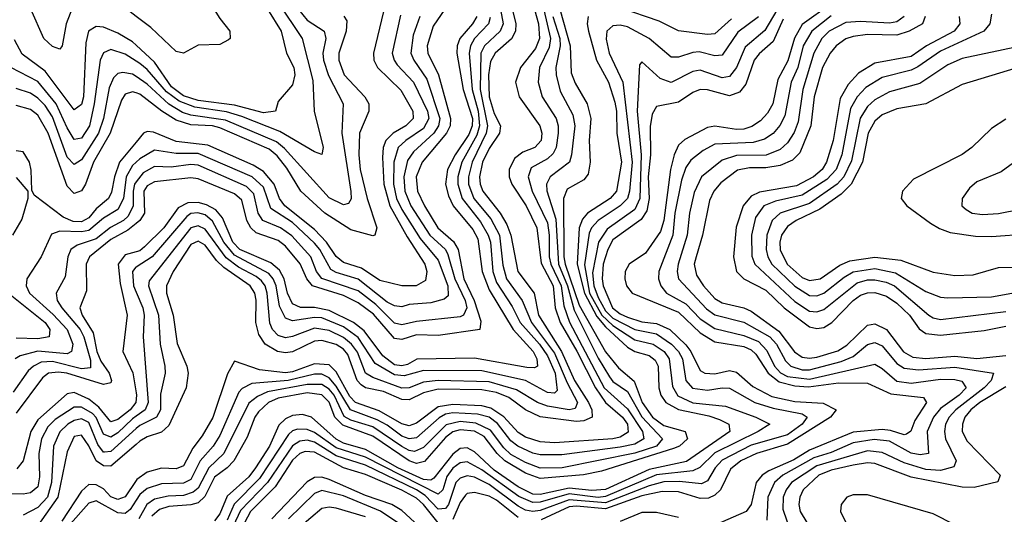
# Model space of a CAD drawing. Header units: inches. Extents: x 884549 to 1028252, y 526810 to 653624.
# Tile 985 of 1056: x 1019680 to 1022386, y 623023 to 624381. Entities that reach past the tile are written whole.
import ezdxf

# ---------------------------------------------------------------- set-up
doc = ezdxf.new("R2010")
doc.units = ezdxf.units.IN
doc.header["$MEASUREMENT"] = 0
doc.layers.add('B0612', color=7, linetype='Continuous')
doc.layers.add('B0622', color=7, linetype='Continuous')

msp = doc.modelspace()

# ---------------------------------------------------------------- linework, layer by layer
at = {"layer": 'B0612', "color": 5}
for points, elevation in [([(1020000, 624390.5), (1019983.2, 624403.2), (1019957.8, 624417.8), (1019870, 624452.6), (1019850, 624447.5), (1019824.9, 624415.1), (1019807.5, 624370), (1019796.7, 624310), (1019790, 624300.1), (1019770, 624307.9), (1019745.9, 624330), (1019710.4, 624410.4), (1019690.4, 624430.4), (1019650, 624432.5)], 1880), ([(1020000, 624311.3), (1019990, 624320.5), (1019950, 624344.2), (1019910, 624360.8), (1019890, 624363.1), (1019868.8, 624350), (1019861.8, 624318.2), (1019855.5, 624170), (1019850, 624148.1), (1019830, 624133.8), (1019750, 624240.5), (1019687.2, 624287.2), (1019665.8, 624325.8)], 1920), ([(1020000, 624267.6), (1019970, 624286.5), (1019930, 624299.4), (1019910, 624290.4), (1019901.4, 624270), (1019885.1, 624150), (1019872.2, 624090), (1019850, 624056.2), (1019830, 624052.6), (1019810, 624084.5), (1019780.6, 624150), (1019730, 624212), (1019656, 624250)], 1940), ([(1020000, 624225.1), (1019990, 624232.1), (1019963.4, 624236.6), (1019950, 624233.9), (1019938.2, 624221.8), (1019925.9, 624194.1), (1019909.9, 624110), (1019896.2, 624070), (1019850, 623996.2), (1019830, 623984), (1019810, 624004.2), (1019770, 624114.6), (1019750, 624145.5), (1019730, 624166), (1019710, 624180.1), (1019670, 624192.8)], 1960), ([(1020000, 624180.4), (1019990, 624183.5), (1019970, 624176.8), (1019959.4, 624160.6), (1019928.7, 624070), (1019882.6, 623990), (1019861.2, 623930), (1019850, 623911.7), (1019830, 623903.9), (1019810, 623923.8), (1019758.6, 624070), (1019730, 624119), (1019710, 624134.6), (1019670, 624145.8)], 1980), ([(1020000, 624045.5), (1019953.8, 623990), (1019940.2, 623950), (1019932.5, 623907.5), (1019924.1, 623890), (1019890, 623861.9), (1019870, 623837.3), (1019850, 623826.4), (1019827.2, 623827.2), (1019799.3, 623839.3), (1019719.8, 623899.8), (1019713, 623913), (1019711.6, 623968.4), (1019706.8, 623990), (1019690, 624018.5), (1019670, 624020.8)], 2020), ([(1020000, 623990.3), (1019990, 623980.8), (1019972.3, 623950), (1019965, 623890), (1019950, 623860.4), (1019910, 623836), (1019870, 623802.3), (1019850, 623798.4), (1019790, 623800.5), (1019767.5, 623792.5), (1019738.8, 623730), (1019699.6, 623670), (1019697.7, 623650), (1019707.1, 623630), (1019771.9, 623571.9), (1019810.6, 623530), (1019826, 623490), (1019822.6, 623470), (1019810, 623464), (1019730, 623471.3), (1019681.6, 623458.4), (1019667.5, 623450)], 2040), ([(1019670, 623947.9), (1019702, 623910), (1019702.2, 623890), (1019686.1, 623833.9), (1019659.8, 623790)], 2020), ([(1020000, 623935.9), (1019995.5, 623930), (1019991.4, 623910), (1019992.2, 623870), (1019978, 623842), (1019965.1, 623830), (1019929.1, 623810.9), (1019890, 623779.5), (1019838.3, 623761.7), (1019820.6, 623750), (1019812.1, 623730), (1019804.9, 623675.1), (1019780.3, 623630), (1019783.1, 623610), (1019795.4, 623590), (1019845.8, 623530), (1019855.8, 623510), (1019874.2, 623445.8), (1019874.9, 623425.1), (1019850, 623422.5), (1019770, 623442.3), (1019739.2, 623440.8), (1019717.7, 623430), (1019703.5, 623416.5), (1019662, 623358)], 2060), ([(1020000, 623821.8), (1019977, 623803), (1019930, 623777.8), (1019871.6, 623730), (1019862.7, 623710), (1019863.4, 623636.6), (1019845.4, 623590), (1019851.9, 623570), (1019881.6, 623521.6), (1019892.4, 623470), (1019903.3, 623443.3), (1019925.5, 623410), (1019932, 623390), (1019930, 623383.6), (1019910, 623379.2), (1019809.6, 623410.4), (1019786.7, 623413.3), (1019759.1, 623410), (1019742.4, 623397.6), (1019670, 623300.7)], 2080), ([(1020000, 623744.2), (1019970, 623735.9), (1019950.6, 623710), (1019956.5, 623656.5), (1019974.9, 623570), (1019963.2, 623470), (1019991, 623411), (1020000, 623356.1)], 2120), ([(1020000, 623702.1), (1019998.7, 623701.3), (1019990.1, 623690), (1019992.8, 623650), (1020000, 623632.9)], 2140), ([(1019649.5, 623630), (1019750, 623550), (1019763.2, 623530), (1019760.7, 623510), (1019730, 623504.4), (1019670, 623506.6)], 2020), ([(1020000, 623339.5), (1019999.1, 623330), (1019983.4, 623310), (1019950, 623283.2), (1019930, 623276.7), (1019897.5, 623317.5), (1019870, 623339.3), (1019830, 623357.5), (1019810, 623353.7), (1019730, 623282.4), (1019710.6, 623250), (1019690, 623169.9), (1019672.3, 623147.7)], 2120), ([(1020000, 623292.5), (1019990, 623285.3), (1019950, 623246.2), (1019930, 623234.7), (1019910, 623242.6), (1019890, 623288.4), (1019879.8, 623299.8), (1019850, 623317.4), (1019830, 623316.8), (1019777.2, 623282.8), (1019757.1, 623262.9), (1019739.8, 623230), (1019732.4, 623190), (1019734.4, 623125.6), (1019730, 623098.1), (1019710, 623081.8), (1019690, 623077.8), (1019650, 623078.7)], 2140), ([(1020000, 623258.1), (1019930, 623194.8), (1019913.3, 623193.3), (1019910, 623193.2), (1019894.8, 623214.8), (1019870, 623274.6), (1019850, 623285.4), (1019830, 623280.8), (1019812.6, 623270), (1019790.4, 623249.6), (1019773, 623210), (1019767.2, 623110), (1019756.5, 623070), (1019730, 623041.8), (1019690, 623020.4)], 2160), ([(1020000, 623214.7), (1019930, 623155), (1019910, 623156.2), (1019889.7, 623169.7), (1019870, 623211.2), (1019850, 623240.3), (1019830, 623236.2), (1019810, 623194.4), (1019785.1, 623070), (1019730, 622991.9)], 2180), ([(1020000, 623115.6), (1019970, 623071.1), (1019950, 623063.7), (1019930, 623071.1), (1019910, 623092.9), (1019890, 623104.1), (1019870, 623104.5), (1019850, 623086.7), (1019795.9, 623004.1)], 2220), ([(1020000, 623061.5), (1019984, 623036), (1019970, 623024.7), (1019950, 623027.2), (1019890, 623060), (1019870, 623053.6), (1019811.9, 622988.1)], 2240)]:
    msp.add_lwpolyline(points, dxfattribs=dict(at, elevation=elevation))
at = {"layer": 'B0622', "color": 5}
for points, elevation in [([(1020000, 624756.8), (1020001.7, 624750), (1020063.1, 624630), (1020120.1, 624540.1), (1020177, 624470), (1020230, 624385), (1020257, 624350), (1020257.9, 624330), (1020253.9, 624326.1), (1020230, 624313.2), (1020170, 624311.2), (1020130, 624289.8), (1020110, 624294.3), (1020040.1, 624360.1), (1020000, 624390.5)], 1880), ([(1020410, 624454.5), (1020470, 624380.1), (1020516.3, 624350), (1020520.9, 624330), (1020513.2, 624290), (1020514.6, 624270), (1020528.6, 624228.6), (1020569.3, 624150), (1020565.2, 624070), (1020590.3, 623909.7), (1020590.9, 623889.1), (1020583.7, 623876.3), (1020570, 623872.5), (1020530, 623892.4), (1020407.6, 624027.6), (1020385.9, 624045.9), (1020245.4, 624105.4), (1020150, 624119.6), (1020127, 624127), (1020090, 624149), (1020030, 624204), (1020000, 624225.1)], 1960), ([(1020690.8, 624450.8), (1020652.1, 624290), (1020653.5, 624270), (1020663.6, 624250), (1020727.7, 624187.7), (1020760.4, 624130), (1020761.5, 624110), (1020740.9, 624090), (1020705.8, 624070), (1020685.8, 624050), (1020678.6, 624030), (1020676.9, 624003.1), (1020680.3, 623930), (1020697.1, 623870), (1020744.8, 623784.8), (1020793.2, 623710), (1020799.1, 623690), (1020794.9, 623665.1), (1020769.8, 623650.2), (1020730, 623650.2), (1020670, 623664.9), (1020619.2, 623699.1), (1020570, 623714.7), (1020550, 623731.1), (1020523.5, 623770), (1020490, 623805.4), (1020408.4, 623870), (1020393.9, 623890), (1020379.6, 623930), (1020350, 623964.6), (1020321.9, 623981.9), (1020196.7, 624036.7), (1020110, 624047), (1020047.3, 624072.7), (1020030, 624074.8), (1020020.4, 624070), (1020000, 624045.5)], 2020), ([(1020994.3, 624450), (1021008.3, 624370), (1021000.3, 624350), (1020957.4, 624310), (1020947.2, 624290), (1020945.6, 624190), (1020965.4, 624090), (1020961.7, 624070), (1020922.9, 623990), (1020913.5, 623950), (1020913.6, 623930), (1020928.3, 623890), (1020974.7, 623834.7), (1020998.1, 623790), (1021007.2, 623707.2), (1021017.9, 623670), (1021060.4, 623610), (1021086.4, 623550), (1021150, 623465.3), (1021184.2, 623384.2), (1021212.8, 623330), (1021206.3, 623313.7), (1021190, 623309.8), (1021130, 623319.8), (1021103, 623330), (1021044.8, 623364.8), (1020970, 623386.9), (1020829.8, 623390.2), (1020790, 623385.8), (1020750, 623369.8), (1020730, 623368.9), (1020650, 623398.1), (1020630.6, 623410), (1020608, 623468), (1020592.1, 623490), (1020570, 623508.5), (1020530, 623527.8), (1020490, 623533.9), (1020430, 623511), (1020410, 623507.6), (1020390, 623513.8), (1020374.7, 623530), (1020367.6, 623547.6), (1020360.2, 623630), (1020354.4, 623650), (1020344.2, 623664.2), (1020330, 623676.4), (1020281.6, 623701.6), (1020247.7, 623727.7), (1020190, 623806.3), (1020170, 623815.6), (1020150, 623810), (1020036, 623664), (1020034.4, 623650), (1020061.1, 623570), (1020065.9, 623490), (1020078.5, 623430), (1020079.4, 623410), (1020067.2, 623352.8), (1020067, 623310), (1020056, 623290), (1020010, 623267.1), (1020000, 623258.1)], 2160), ([(1021024, 624450), (1021043.2, 624370), (1021042.5, 624350), (1021031, 624329), (1020986.4, 624290), (1020973.5, 624266.5), (1020968.3, 624230), (1020970.3, 624170), (1020984.2, 624124.2), (1021001.4, 624090), (1020998.1, 624070), (1020970, 624028.1), (1020952.1, 623990), (1020943.6, 623950), (1020945.2, 623930), (1020952.4, 623910), (1021000.4, 623850), (1021018.6, 623818.6), (1021029.8, 623789.8), (1021048.8, 623690), (1021093.6, 623630), (1021105.9, 623570), (1021168.7, 623470), (1021204.6, 623390), (1021242.7, 623330), (1021252.1, 623310), (1021252.9, 623290), (1021230, 623279.5), (1021210, 623277.6), (1021110.3, 623290.3), (1021070, 623309.3), (1021023.9, 623343.9), (1020990, 623357), (1020950, 623364.5), (1020830, 623366.7), (1020790, 623356.4), (1020750, 623336.8), (1020730, 623337.7), (1020679.9, 623359.9), (1020630, 623370.3), (1020618.6, 623378.6), (1020607.3, 623390), (1020582, 623462), (1020570, 623476.4), (1020550, 623489.2), (1020510, 623499.8), (1020490, 623498.6), (1020430, 623469), (1020410, 623465.9), (1020388.1, 623470), (1020354.5, 623490), (1020336.7, 623516.7), (1020328.5, 623550), (1020330, 623610.8), (1020326, 623630), (1020313.7, 623650), (1020240.9, 623700.9), (1020220.4, 623720.4), (1020190, 623761.7), (1020170, 623773.1), (1020150, 623763.8), (1020101.9, 623690), (1020083.3, 623650), (1020083.3, 623630), (1020101.3, 623570), (1020112.3, 623492.3), (1020139.2, 623430), (1020143.2, 623410), (1020137.8, 623370), (1020090, 623266.5), (1020070, 623248.2), (1020030, 623235.9), (1020010, 623223.3), (1020000, 623214.7)], 2180), ([(1021083.9, 624450), (1021105.8, 624370), (1021108, 624330), (1021097.3, 624302.7), (1021055.8, 624250), (1021042.1, 624210), (1021052.7, 624170), (1021109.5, 624090), (1021114.5, 624070), (1021113.1, 624050), (1021095.1, 624030), (1021062.5, 624017.5), (1021040.1, 623999.9), (1021024.9, 623970), (1021024.9, 623950), (1021032.1, 623930), (1021071.9, 623870), (1021100.8, 623810), (1021112.6, 623712.6), (1021146, 623650), (1021151.4, 623590), (1021165, 623550), (1021211, 623471), (1021261.8, 623370), (1021290, 623330.3), (1021336.5, 623290), (1021350.5, 623270), (1021351.7, 623248.3), (1021330, 623234.4), (1021309.9, 623230.1), (1021150, 623219.3), (1021110, 623221.5), (1021070, 623234.4), (1021050, 623247.3), (1021010.5, 623290.5), (1020974.7, 623314.7), (1020950, 623320.7), (1020870, 623324.7), (1020830, 623317.9), (1020770, 623272.8), (1020750, 623266), (1020730, 623271.5), (1020667.4, 623307.4), (1020602.5, 623330), (1020586.8, 623346.8), (1020550, 623413.8), (1020530, 623433.2), (1020490, 623435.8), (1020430, 623413.8), (1020410, 623411.2), (1020339.3, 623419.3), (1020270, 623443.2), (1020251, 623409), (1020210.9, 623289.1), (1020181.7, 623238.3), (1020155.5, 623204.5), (1020130, 623156.2), (1020110, 623147.5), (1020070, 623149.3), (1020030, 623138.6), (1020001.8, 623118.2), (1020000, 623115.6)], 2220), ([(1021111.4, 624448.6), (1021138.3, 624330), (1021134.7, 624305.3), (1021108.8, 624250), (1021104.7, 624210), (1021115.7, 624170), (1021153.9, 624110), (1021160, 624090), (1021159.7, 624070), (1021153.7, 624030), (1021146.2, 624013.8), (1021130, 623999.2), (1021085.3, 623974.7), (1021076.8, 623950), (1021087.9, 623910), (1021130, 623823.6), (1021135.1, 623790), (1021135.2, 623730), (1021139.8, 623710), (1021168.1, 623650), (1021175.1, 623595.1), (1021190.8, 623550.8), (1021286.2, 623370), (1021350, 623312.3), (1021391.8, 623250), (1021395.5, 623230), (1021370, 623215.3), (1021330, 623207.1), (1021170, 623186), (1021110, 623186), (1021090, 623190.5), (1021048.6, 623210), (1021030, 623224.9), (1020992.5, 623272.5), (1020969.6, 623289.6), (1020937.6, 623297.6), (1020870, 623301.3), (1020850, 623297.7), (1020832.3, 623287.7), (1020770, 623232.7), (1020750, 623230.3), (1020730, 623237.7), (1020690, 623268), (1020662.6, 623282.6), (1020589.2, 623309.3), (1020550, 623375.1), (1020530, 623397.3), (1020510, 623407.7), (1020490, 623407.8), (1020417.8, 623390), (1020318, 623382), (1020291.4, 623368.6), (1020282.2, 623357.8), (1020230, 623239.5), (1020211.2, 623210), (1020175.5, 623170), (1020150, 623118.2), (1020130, 623108), (1020070, 623106.2), (1020030, 623094), (1020010, 623077.4), (1020000, 623061.5)], 2240), ([(1020388.9, 624430), (1020455.9, 624330), (1020485.4, 624214.6), (1020489.3, 624130), (1020514, 624030), (1020510, 624011.6), (1020490, 624018.6), (1020394.7, 624074.7), (1020290, 624115.8), (1020248.3, 624128.3), (1020161.2, 624141.2), (1020117.8, 624157.8), (1020083.6, 624183.6), (1020030, 624244.8), (1020010, 624261.3), (1020000, 624267.6)], 1940), ([(1021772.2, 624427.8), (1021727.8, 624352.2), (1021673.6, 624306.4), (1021649.3, 624250), (1021630, 624225.9), (1021610, 624222.2), (1021550, 624242.6), (1021530, 624239.1), (1021470, 624209.3), (1021440.2, 624220.2), (1021390, 624266), (1021382.8, 624257.2), (1021376.8, 624130), (1021387.7, 624010), (1021383.7, 623890), (1021370, 623860.5), (1021294.3, 623805.7), (1021270.9, 623770), (1021254.3, 623685.7), (1021258.1, 623650), (1021270, 623617.9), (1021290, 623581.9), (1021310, 623561.4), (1021370, 623530.4), (1021430, 623518.5), (1021471.5, 623490), (1021490.7, 623470), (1021501.1, 623450), (1021510.4, 623390.4), (1021529.1, 623369.1), (1021570, 623363.4), (1021610, 623370.5), (1021630, 623368.8), (1021700.4, 623330), (1021750, 623314.7), (1021830, 623298.7), (1021844, 623290), (1021830.3, 623270), (1021790, 623240.8), (1021690, 623213), (1021610, 623171.7), (1021590.9, 623150), (1021570, 623114.7), (1021553.5, 623106.5), (1021492.7, 623112.7), (1021450, 623111.8), (1021410, 623100.9), (1021290, 623054.5), (1021190, 623062.8), (1021110, 623032.8), (1021090, 623030.1), (1021070, 623033.7), (1021050, 623045.2), (1020970, 623104.2), (1020930, 623124.5), (1020910, 623128.5), (1020890, 623122.3), (1020878.2, 623110), (1020858.2, 623050), (1020850, 623038.3), (1020830, 623037), (1020794.1, 623074.1), (1020770, 623090), (1020630, 623157.4), (1020550, 623183.2), (1020490, 623220.7), (1020470, 623226.1), (1020450, 623224), (1020429.6, 623210.4), (1020360.5, 623110), (1020286.8, 623033.2), (1020267, 622990)], 2360), ([(1021910, 624425.2), (1021830, 624368), (1021809, 624331), (1021791.1, 624268.9), (1021763, 624217), (1021749.3, 624150), (1021735.3, 624124.7), (1021715.9, 624104.1), (1021691.7, 624088.3), (1021670, 624081.2), (1021650, 624079.8), (1021590, 624089.2), (1021570, 624084.9), (1021507.3, 624052.7), (1021490, 624037), (1021478, 624010), (1021468.3, 623970), (1021450, 623830), (1021440.8, 623799.2), (1021399.9, 623740.1), (1021355.1, 623710), (1021343.8, 623690), (1021342.4, 623670), (1021347.4, 623650), (1021363.2, 623630), (1021490, 623577.7), (1021550, 623521), (1021590, 623496.3), (1021670, 623483.7), (1021690, 623475), (1021702.8, 623462.8), (1021736.3, 623410), (1021766.8, 623386.8), (1021810, 623375.9), (1021847.3, 623372.7), (1021930, 623384), (1022010, 623383.1), (1022073.7, 623353.7), (1022163.9, 623343.9), (1022171.9, 623330), (1022139.8, 623280.2), (1022128.5, 623251.5), (1022117, 623243), (1022110, 623241.2), (1022073.3, 623253.3), (1022050, 623255.5), (1021970, 623248.4), (1021850, 623199.1), (1021807.4, 623172.6), (1021738.3, 623141.7), (1021720.2, 623130), (1021703.4, 623110), (1021690, 623050), (1021676.1, 623030), (1021590, 622992.5)], 2420), ([(1020361.2, 624410), (1020398.9, 624350), (1020412.9, 624290), (1020433.2, 624250), (1020435.9, 624230), (1020430, 624202.9), (1020390, 624156.4), (1020382.8, 624130), (1020350, 624125.6), (1020270, 624146.7), (1020170, 624159.7), (1020130, 624172.7), (1020097.5, 624197.5), (1020050, 624265), (1020000, 624311.3)], 1920), ([(1020848.1, 624410), (1020816.1, 624363.9), (1020799.5, 624310), (1020801.4, 624290), (1020830.7, 624230), (1020863.8, 624110), (1020862.5, 624090), (1020852.8, 624070), (1020785.9, 623990), (1020769.7, 623950), (1020773.1, 623910), (1020792.4, 623870), (1020829.3, 623810), (1020872.3, 623772.3), (1020884.9, 623750), (1020900, 623670), (1020929.1, 623610), (1020946.7, 623553.3), (1020944.8, 623530), (1020830, 623514), (1020770, 623515.7), (1020730, 623502.9), (1020710, 623506), (1020652.6, 623572.6), (1020610, 623603.8), (1020570, 623623.4), (1020484.8, 623650), (1020469.2, 623669.2), (1020451.1, 623711.1), (1020410, 623759.1), (1020390, 623774.6), (1020330, 623796.4), (1020314.8, 623810), (1020304.3, 623830), (1020290, 623886), (1020270, 623902.7), (1020170, 623944.5), (1020150, 623947.4), (1020050, 623936), (1020030, 623924.7), (1020021.5, 623910), (1020023.2, 623850), (1020010, 623830), (1020000, 623821.8)], 2080), ([(1020726.2, 624393.8), (1020703.9, 624290), (1020708.6, 624270), (1020717.5, 624257.4), (1020761.8, 624210), (1020800.4, 624130), (1020804.6, 624110), (1020790, 624082.9), (1020740.7, 624050), (1020720.4, 624030), (1020708.1, 623990), (1020706.8, 623930), (1020715.4, 623890), (1020730, 623860.3), (1020780.1, 623780.1), (1020830, 623720.8), (1020856.4, 623650), (1020857.2, 623622.8), (1020846.5, 623613.5), (1020810, 623603.4), (1020750, 623599), (1020730, 623592.9), (1020710, 623595.4), (1020690, 623605.8), (1020610, 623668.5), (1020550, 623686.6), (1020535.1, 623695.1), (1020504.6, 623750), (1020490, 623767.4), (1020430, 623824.3), (1020370, 623863.2), (1020350, 623921.6), (1020319, 623950), (1020170, 624014.2), (1020110, 624014.1), (1020050, 624022.8), (1020010, 623999.7), (1020000, 623990.3)], 2040), ([(1021164.2, 624410), (1021192.2, 624310), (1021195.8, 624235.7), (1021206.8, 624206.8), (1021239.3, 624150), (1021249.2, 624110), (1021244.9, 624050), (1021248, 623990), (1021242.5, 623957.5), (1021230, 623941.7), (1021184.3, 623915.7), (1021174.7, 623890), (1021175.5, 623730), (1021178.5, 623710), (1021217.1, 623597.1), (1021290, 623468.8), (1021325.1, 623425.1), (1021368.7, 623388.6), (1021390.4, 623330), (1021419.1, 623290), (1021450, 623266.8), (1021508.3, 623250), (1021515.4, 623230), (1021493.4, 623210), (1021476.7, 623203.3), (1021279, 623141), (1021229.1, 623130.9), (1021110, 623120.7), (1021070, 623135.5), (1021013, 623170), (1020991.8, 623190), (1020956.3, 623236.3), (1020930, 623250.8), (1020890, 623255.1), (1020870, 623249), (1020850, 623233.7), (1020792.4, 623167.6), (1020770, 623162.2), (1020749.8, 623170), (1020650, 623237.3), (1020567.5, 623267.5), (1020546.2, 623290), (1020530, 623330.8), (1020510, 623351.1), (1020470, 623356.2), (1020390, 623341.8), (1020364.1, 623330), (1020335.9, 623304.1), (1020326.2, 623290), (1020305, 623235), (1020268, 623170), (1020250, 623150.2), (1020215.7, 623124.3), (1020188.7, 623071.3), (1020170, 623054.3), (1020150, 623048.3), (1020090, 623043.8), (1020064.1, 623035.9), (1020042.8, 623017.2)], 2280), ([(1021636, 624384), (1021590, 624342.3), (1021570, 624340.5), (1021490, 624350.7), (1021437.2, 624377.2), (1021330, 624414.5)], 2320), ([(1021910, 624392.3), (1021856.3, 624350), (1021832.7, 624310), (1021817.9, 624250), (1021800.3, 624210), (1021782.6, 624117.4), (1021769, 624091), (1021750, 624069.3), (1021726.5, 624053.5), (1021695.5, 624044.5), (1021590, 624039.2), (1021557.7, 624022.3), (1021524.1, 623995.9), (1021510, 623975), (1021499, 623941), (1021480.6, 623850), (1021474.7, 623790), (1021436.2, 623690), (1021435.4, 623670), (1021442.1, 623650), (1021456.9, 623630), (1021510, 623600.7), (1021550, 623559.5), (1021590, 623532.7), (1021670, 623514.2), (1021710, 623497), (1021732.8, 623472.8), (1021754.1, 623430), (1021771, 623411), (1021790, 623401.7), (1021850, 623394.1), (1022030, 623435.1), (1022050, 623423.7), (1022090, 623388.6), (1022130, 623383.4), (1022210, 623394.1), (1022250, 623392.9), (1022268.6, 623388.6), (1022280.4, 623370), (1022261.8, 623350), (1022210, 623313.1), (1022190.9, 623290), (1022173.2, 623250), (1022177.6, 623190), (1022154.3, 623185.7), (1022130, 623190.4), (1022070, 623223.6), (1022027.9, 623227.9), (1021970, 623219.2), (1021910, 623192.7), (1021862.2, 623177.8), (1021776.6, 623130), (1021753.8, 623110), (1021735.4, 623070), (1021733, 623007)], 2440), ([(1022350, 624396.3), (1022345.8, 624370), (1022329.6, 624350.4), (1022210, 624294.9), (1022148.4, 624251.6), (1022130, 624242.6), (1022050, 624223.1), (1022005, 624195), (1021981.7, 624170), (1021962.8, 624137.2), (1021939.4, 624010), (1021923.5, 623970), (1021897.5, 623942.5), (1021830, 623899.2), (1021756.6, 623883.4), (1021725.2, 623870), (1021702.3, 623837.7), (1021690.7, 623790), (1021691.7, 623731.7), (1021699.6, 623710), (1021810, 623607.2), (1021850, 623580.6), (1021870, 623578.6), (1021890, 623585.8), (1021981, 623659), (1022010, 623667), (1022030, 623666.9), (1022060.6, 623660.6), (1022083.9, 623650), (1022178.3, 623570), (1022190, 623562.2), (1022210, 623558.2), (1022390, 623579.5)], 2540), ([(1020571, 624391), (1020578.6, 624378.6), (1020577.2, 624350), (1020557.1, 624290), (1020556.7, 624270), (1020571.8, 624230), (1020628.4, 624170), (1020639.4, 624150), (1020639.2, 624130), (1020613.5, 624070), (1020611.7, 624010), (1020615.7, 623970), (1020634.5, 623890), (1020661.1, 623810), (1020655.8, 623790), (1020650, 623787.8), (1020590, 623803.9), (1020518.2, 623850), (1020452.8, 623910), (1020414, 623974), (1020387.6, 624007.6), (1020365.5, 624025.5), (1020230, 624084.2), (1020209.7, 624089.7), (1020150, 624093.1), (1020110, 624105.6), (1020070.4, 624130), (1020010, 624177.3), (1020000, 624180.4)], 1980), ([(1020936.5, 624390), (1020924.6, 624370), (1020889, 624330), (1020882.1, 624310), (1020881.5, 624290), (1020899, 624190), (1020924.3, 624110), (1020923.7, 624090), (1020913.9, 624066.1), (1020876.4, 624010), (1020855.7, 623970), (1020849.8, 623930), (1020857.9, 623897.9), (1020871, 623870), (1020924.9, 623804.9), (1020939.3, 623779.3), (1020950.5, 623690), (1020970, 623639), (1021035.7, 623530), (1021091.1, 623470), (1021100.9, 623450), (1021102.6, 623430), (1021095, 623425), (1021074, 623426), (1020930, 623452), (1020771.1, 623448.9), (1020745.7, 623434.3), (1020730, 623430.4), (1020710, 623433.3), (1020678, 623458), (1020626.8, 623526.8), (1020597.5, 623550), (1020530, 623582.8), (1020490, 623590.4), (1020451.2, 623591.2), (1020430, 623600.5), (1020416.1, 623630), (1020407.1, 623670), (1020393.8, 623693.8), (1020370, 623713.8), (1020285, 623750), (1020265.9, 623770), (1020237.2, 623837.2), (1020219, 623859), (1020193.2, 623873.2), (1020170, 623879.3), (1020141.7, 623878.3), (1020115.1, 623864.9), (1020075.7, 623810), (1020022.9, 623757.1), (1020010, 623746.9), (1020000, 623744.2)], 2120), ([(1020779.1, 624390), (1020761, 624339), (1020754.6, 624290), (1020762.7, 624270), (1020798.5, 624218.5), (1020834.3, 624110), (1020830.8, 624090), (1020817.8, 624070), (1020761.9, 624018.1), (1020745.6, 623994.4), (1020735.7, 623950), (1020738.7, 623910), (1020755.1, 623870), (1020806.6, 623790), (1020849.6, 623750), (1020856.6, 623736.6), (1020875.4, 623670), (1020904, 623610), (1020908.9, 623590), (1020899.1, 623570), (1020890, 623564.9), (1020770, 623552.8), (1020730, 623543), (1020710, 623547.8), (1020659, 623599), (1020610, 623636.2), (1020510, 623670.7), (1020495.7, 623690), (1020480.3, 623730), (1020427.4, 623787.4), (1020396.8, 623810), (1020348, 623830), (1020335.1, 623850), (1020323, 623903), (1020303.3, 623923.3), (1020170, 623982), (1020150, 623983.9), (1020096.4, 623976.4), (1020050, 623978.6), (1020018.9, 623961.1), (1020000, 623935.9)], 2060), ([(1020972.9, 624387.1), (1020968.3, 624370), (1020930, 624329.6), (1020919.2, 624310), (1020915.5, 624290), (1020923.6, 624190), (1020939.9, 624130), (1020943.8, 624090), (1020935.8, 624064.2), (1020895.2, 623990), (1020884.1, 623950), (1020883.8, 623930), (1020895.4, 623890), (1020946, 623826), (1020967.5, 623790), (1020973.4, 623770), (1020979.7, 623690), (1020990, 623659.6), (1021033.3, 623593.3), (1021055.4, 623550), (1021108.5, 623490), (1021130, 623458.4), (1021151.8, 623410), (1021156.9, 623363.1), (1021150, 623355.4), (1021130, 623357.2), (1021070, 623390.5), (1020950, 623416.4), (1020790, 623417.9), (1020736.8, 623403.2), (1020710, 623406.3), (1020657.1, 623437.1), (1020610, 623508), (1020570, 623537.3), (1020510, 623562), (1020490, 623563.6), (1020430, 623554), (1020410, 623561.3), (1020394.2, 623594.2), (1020384.4, 623650), (1020376.3, 623670), (1020364.4, 623684.4), (1020270, 623734.4), (1020240.6, 623770), (1020210, 623828.2), (1020190, 623845.1), (1020169.1, 623850.9), (1020150, 623848.7), (1020138.9, 623841.1), (1020044.4, 623730), (1020000, 623702.1)], 2140), ([(1021144.8, 624390), (1021163.8, 624330), (1021165.2, 624310), (1021153.2, 624250), (1021154, 624230), (1021165.2, 624185.2), (1021199.8, 624119.8), (1021205, 624090), (1021196.4, 624010), (1021190.4, 623990), (1021137.8, 623950), (1021127.5, 623930), (1021128.2, 623911.8), (1021153.4, 623833.4), (1021160.9, 623710), (1021185.2, 623650), (1021203.7, 623583.7), (1021270, 623451.4), (1021300.5, 623400.5), (1021310, 623387.6), (1021350, 623359.9), (1021390, 623290.8), (1021446.5, 623230), (1021429.8, 623210), (1021370.7, 623190.7), (1021170.8, 623150.8), (1021110, 623149.7), (1021070, 623164.8), (1021030, 623186.7), (1021010, 623205.3), (1020973.5, 623253.5), (1020933.4, 623273.4), (1020890, 623278.1), (1020851.7, 623268.3), (1020790, 623206), (1020764.6, 623195.4), (1020750, 623197.8), (1020730, 623208.9), (1020650, 623262.6), (1020590, 623281.7), (1020571.8, 623291.8), (1020544, 623350), (1020530, 623366.6), (1020510, 623379), (1020470, 623379.1), (1020361.1, 623359), (1020333.3, 623346.7), (1020310, 623327.8), (1020240.7, 623190), (1020199.3, 623150), (1020170, 623094.3), (1020156.9, 623083.1), (1020130, 623074.4), (1020087.7, 623072.3), (1020050, 623064), (1020029.2, 623050), (1020007.2, 623010)], 2260), ([(1021242.3, 624390), (1021239.6, 624370), (1021242.9, 624350), (1021265.1, 624270), (1021298.2, 624210), (1021315.1, 624155.1), (1021319.7, 624130), (1021320.5, 624070), (1021333.5, 623990), (1021320, 623910), (1021302.8, 623890), (1021240.2, 623850), (1021226.3, 623833.7), (1021217.5, 623810), (1021211.6, 623710), (1021231.9, 623630), (1021265.7, 623565.7), (1021290, 623537.6), (1021350, 623482), (1021370, 623470.4), (1021410, 623458.8), (1021426.1, 623446), (1021434, 623430), (1021436.2, 623370), (1021442, 623350), (1021455.6, 623330), (1021490.5, 623310.5), (1021573.6, 623293.6), (1021603.3, 623283.3), (1021628.4, 623270), (1021631.2, 623250), (1021512, 623168), (1021410, 623145.7), (1021290, 623090.7), (1021252, 623088), (1021190, 623094.3), (1021110, 623076.9), (1021090, 623078.4), (1021050, 623098.4), (1020984.1, 623144.1), (1020930, 623194.5), (1020910, 623205.6), (1020890, 623203.2), (1020870, 623188.1), (1020818, 623122), (1020810, 623116.5), (1020790, 623118.4), (1020718.7, 623150), (1020630, 623201), (1020570, 623218.5), (1020550, 623229.1), (1020481.7, 623290), (1020456.7, 623296.7), (1020430, 623294), (1020410, 623285.4), (1020392.1, 623267.9), (1020366.3, 623210), (1020327.7, 623150), (1020310, 623125.6), (1020250, 623072.3), (1020230, 623023.8), (1020215, 623005)], 2320), ([(1021710, 624389.1), (1021653.1, 624346.9), (1021610, 624284.2), (1021590, 624281.8), (1021547.1, 624292.9), (1021530, 624291.8), (1021490, 624279), (1021470, 624278.3), (1021409.9, 624330), (1021350, 624361.5), (1021330, 624366.1), (1021310, 624364.6), (1021293.3, 624350), (1021291.9, 624328.1), (1021299.4, 624290), (1021337.2, 624210), (1021362.7, 623990), (1021355.9, 623910), (1021350, 623890), (1021329.8, 623870), (1021270, 623829.7), (1021251.4, 623810), (1021245, 623795), (1021231.7, 623708.3), (1021246.2, 623630), (1021279.4, 623570), (1021310, 623541), (1021370, 623502.1), (1021420.3, 623490), (1021451.1, 623470), (1021464.9, 623450), (1021473.4, 623373.4), (1021488.2, 623348.2), (1021530, 623329.3), (1021619.5, 623319.5), (1021703.2, 623290), (1021741.7, 623270), (1021709.6, 623250), (1021590, 623191.9), (1021548.7, 623151.3), (1021530, 623141.7), (1021430, 623130.8), (1021290, 623071.9), (1021270, 623069.3), (1021190, 623079.2), (1021110, 623055.9), (1021090, 623055), (1021051.9, 623071.9), (1020950, 623144.9), (1020910, 623166.5), (1020890, 623163.9), (1020870, 623149.7), (1020853.4, 623126.6), (1020842.6, 623090), (1020830, 623077.9), (1020630, 623179.4), (1020550, 623205.5), (1020490, 623247), (1020470, 623255.9), (1020443.1, 623256.9), (1020430, 623252.4), (1020418.3, 623241.7), (1020338.7, 623121.3), (1020269.3, 623050.7), (1020250, 623006.5)], 2340), ([(1021777.5, 624382.5), (1021750, 624321.5), (1021712.1, 624287.9), (1021698.6, 624270), (1021675.3, 624204.7), (1021657.6, 624182.4), (1021630, 624172.2), (1021570, 624188.7), (1021550, 624189.9), (1021530, 624181.8), (1021490, 624154.8), (1021430, 624142.8), (1021417.7, 624122.3), (1021412.1, 624087.9), (1021413.1, 624010), (1021406.9, 623950), (1021409.9, 623890), (1021403.2, 623856.8), (1021387.3, 623832.7), (1021310, 623776.4), (1021295.7, 623750), (1021283.6, 623710), (1021280.5, 623670), (1021283.7, 623650), (1021309.4, 623590), (1021330, 623573), (1021350, 623563.9), (1021390, 623551.5), (1021430, 623546.5), (1021466.9, 623530), (1021510, 623488.6), (1021524.5, 623470), (1021550, 623418.1), (1021562.6, 623410), (1021590, 623408.7), (1021630, 623417.6), (1021650, 623413.1), (1021694.2, 623374.2), (1021746.5, 623346.5), (1021810, 623332.8), (1021888.1, 623328.1), (1021923.8, 623310), (1021908.1, 623290), (1021790, 623215.3), (1021704.5, 623190), (1021661.3, 623170), (1021633.3, 623146.7), (1021605.3, 623090), (1021590, 623075.2), (1021572.7, 623067.3), (1021550, 623066), (1021490, 623084.4), (1021445.4, 623085.4), (1021390, 623073.1), (1021290, 623037.6), (1021210, 623045.1), (1021190, 623043.2), (1021112.9, 623007.1)], 2380), ([(1022110.3, 624390), (1022090, 624375.9), (1022070, 624371.6), (1021990, 624376.8), (1021950, 624373.9), (1021904.5, 624350), (1021883.8, 624330), (1021862.3, 624290), (1021832.1, 624190), (1021819.3, 624100.7), (1021808.3, 624071.7), (1021790, 624042.8), (1021770, 624025), (1021730.9, 624009.1), (1021650, 624008.4), (1021610, 623995.8), (1021553.9, 623950), (1021533.5, 623906.5), (1021520.4, 623850), (1021514.5, 623790), (1021489.6, 623710), (1021486.6, 623690), (1021489.9, 623669.9), (1021567.3, 623587.3), (1021590, 623570.5), (1021670, 623551), (1021741.3, 623510), (1021759.3, 623490), (1021784.4, 623444.4), (1021799, 623430), (1021830, 623419.5), (1021850, 623419.7), (1021937.1, 623442.8), (1021970, 623456), (1022010, 623489.5), (1022030, 623494.3), (1022050, 623485.1), (1022090, 623437.4), (1022110, 623423.9), (1022150, 623419.7), (1022250, 623426.6), (1022355.9, 623410), (1022349.4, 623390), (1022330, 623370), (1022252.1, 623310), (1022234, 623290), (1022224.2, 623270), (1022220.8, 623250), (1022223.9, 623230), (1022253.4, 623170), (1022246.6, 623153.4), (1022210, 623142.9), (1022170, 623146), (1022110, 623163.9), (1022050, 623192.7), (1022010, 623197.1), (1021870, 623155.6), (1021800.9, 623110), (1021785.7, 623090), (1021778.3, 623070), (1021776.8, 623036.8), (1021799.7, 622970)], 2460), ([(1022167.8, 624390), (1022161.2, 624370), (1022124.4, 624350), (1022090, 624339.4), (1022010, 624340.7), (1021970, 624335.4), (1021950, 624328.6), (1021923.1, 624310), (1021906.8, 624290), (1021885.8, 624250), (1021862.9, 624170), (1021853.6, 624090), (1021824, 624016), (1021804, 623996), (1021770, 623980.9), (1021730, 623974.8), (1021685.4, 623974.6), (1021652.3, 623967.7), (1021606.3, 623933.7), (1021587.5, 623910), (1021575.5, 623884.5), (1021556.6, 623790), (1021538.4, 623730), (1021533.8, 623710), (1021539.9, 623680.1), (1021559.4, 623650), (1021590, 623616), (1021610, 623603.3), (1021670, 623590), (1021690, 623580.8), (1021766.2, 623526.2), (1021809.3, 623469.3), (1021830, 623454.3), (1021850, 623451.5), (1021870, 623454.8), (1021927.9, 623472.1), (1021952.5, 623487.4), (1022010, 623542.2), (1022030, 623546.1), (1022061.5, 623530), (1022108.7, 623468.7), (1022134.6, 623454.6), (1022170.3, 623450.3), (1022250, 623456.9), (1022310, 623450.6), (1022390, 623459.3)], 2480), ([(1022261.8, 624390), (1022263.2, 624370), (1022248.2, 624350), (1022171.8, 624310), (1022130, 624280.8), (1022030, 624262.1), (1021985.3, 624234.7), (1021956.7, 624203.3), (1021934.8, 624165.2), (1021915.3, 624050), (1021897, 623990), (1021885.1, 623970), (1021861.4, 623950), (1021814.6, 623925.4), (1021712.5, 623907.5), (1021690, 623896.5), (1021668.3, 623870), (1021648.9, 623811.1), (1021641.8, 623730), (1021650.1, 623690), (1021669.7, 623669.7), (1021730, 623638.2), (1021780.9, 623590), (1021850, 623537.3), (1021870, 623532.8), (1021890, 623536.3), (1021911.7, 623550), (1021969.9, 623610.1), (1021990, 623624.9), (1022010, 623631.5), (1022030, 623632.1), (1022062.2, 623622.2), (1022090, 623602.8), (1022124.8, 623570), (1022151.8, 623531.8), (1022170, 623519.4), (1022210, 623515), (1022330, 623527.8), (1022390, 623539.9)], 2520), ([(1022430, 624308.9), (1022270, 624274.7), (1022230, 624257.2), (1022153.7, 624206.3), (1022070, 624182.9), (1022030, 624161.8), (1022010, 624143), (1021989.2, 624110.8), (1021965.9, 623994.1), (1021944.9, 623950), (1021926.4, 623930), (1021850, 623876.8), (1021770, 623849.7), (1021748, 623830), (1021732.8, 623790), (1021731.4, 623750), (1021736, 623730), (1021747.2, 623710), (1021810, 623649.6), (1021850, 623623.5), (1021870, 623622.8), (1021890, 623630.5), (1021945.4, 623674.6), (1021970, 623688.5), (1022030, 623697.6), (1022086.2, 623686.2), (1022170, 623635.2), (1022210, 623619.6), (1022230, 623617.3), (1022350, 623620.2), (1022476.8, 623643.2)], 2560), ([(1022474.7, 624265.3), (1022270, 624203.9), (1022170, 624150.3), (1022090, 624136.2), (1022050, 624120.1), (1022030, 624103), (1022011.7, 624070), (1021995.8, 623990), (1021964.6, 623930), (1021937.4, 623902.6), (1021879.1, 623860.9), (1021813.9, 623830), (1021790, 623813.2), (1021773.7, 623790), (1021769.1, 623770), (1021770, 623748.9), (1021788.6, 623710), (1021830, 623673.7), (1021850, 623665.1), (1021879.4, 623670), (1021933.3, 623706.7), (1021961.3, 623718.7), (1022030, 623728.9), (1022101.3, 623721.3), (1022190, 623687.8), (1022250, 623678.4), (1022299.8, 623680.2), (1022370, 623700.6), (1022450, 623701.6)], 2580), ([(1022390, 624108.6), (1022350, 624082.4), (1022296.6, 624030), (1022270, 624010.8), (1022136.3, 623943.7), (1022105.8, 623910), (1022102.3, 623890), (1022117.4, 623870), (1022182.6, 623822.6), (1022207.5, 623807.5), (1022236.9, 623796.9), (1022306.8, 623786.8), (1022350, 623785.5), (1022450, 623793.4)], 2620), ([(1022523, 624070), (1022376.7, 623963.3), (1022310, 623936.2), (1022290, 623918.8), (1022269.4, 623890), (1022269.3, 623870), (1022280.4, 623860.4), (1022297.1, 623850), (1022326, 623846), (1022370, 623849.2), (1022430, 623860.9)], 2640), ([(1020000, 623632.9), (1020018, 623590), (1020021.8, 623570), (1020019.1, 623510), (1020032.7, 623330), (1020024.6, 623310), (1020000, 623292.5)], 2140), ([(1022390, 623373.1), (1022318.6, 623330), (1022293.7, 623310), (1022277.5, 623290), (1022270.3, 623270), (1022270.1, 623250), (1022283.2, 623223.2), (1022374, 623130), (1022368.2, 623111.8), (1022303.2, 623096.8), (1022270, 623097.2), (1022130, 623124.4), (1022030, 623162.7), (1022010, 623164.2), (1021970, 623157.8), (1021910, 623143.6), (1021876.3, 623130), (1021832.7, 623090), (1021823.9, 623070), (1021821.2, 623050), (1021825, 623030), (1021861.6, 622970)], 2480), ([(1020000, 623356.1), (1020001, 623350), (1020000, 623339.5)], 2120), ([(1020830, 622999.7), (1020790, 623049.6), (1020770, 623067.4), (1020730, 623089.1), (1020630, 623132.3), (1020570, 623150.8), (1020490, 623193.5), (1020464.7, 623195.3), (1020450, 623189.8), (1020430, 623171), (1020381.7, 623098.3), (1020313.8, 623030), (1020282.6, 622970)], 2380), ([(1020776.9, 622990), (1020730, 623033.6), (1020702.9, 623050), (1020630, 623074.1), (1020530, 623118.4), (1020510, 623125.1), (1020490, 623124.1), (1020470, 623111.8), (1020372.8, 623010)], 2420), ([(1020732.6, 622990), (1020671.1, 623031.1), (1020570, 623073.5), (1020510, 623088), (1020490, 623079.7), (1020418.8, 623010)], 2440), ([(1021050, 623014.3), (1020990, 623061.8), (1020970, 623072.4), (1020930, 623083), (1020910, 623079.9), (1020904.9, 623075.1), (1020890, 623055.4), (1020870, 623008.6)], 2380), ([(1022250, 622993.7), (1022190, 623023.9), (1022010, 623076.5), (1021970, 623076.6), (1021952.8, 623070), (1021937.1, 623050), (1021935.7, 623030), (1021979.4, 622939.4)], 2520), ([(1020630, 623015.5), (1020550, 623039.3), (1020530, 623042.3), (1020510, 623038.9), (1020450, 622987.4)], 2460), ([(1021490, 623014.2), (1021430, 623027.8), (1021390, 623027.9), (1021330, 623003.3)], 2420)]:
    msp.add_lwpolyline(points, dxfattribs=dict(at, elevation=elevation))

doc.saveas('drawing.dxf')
